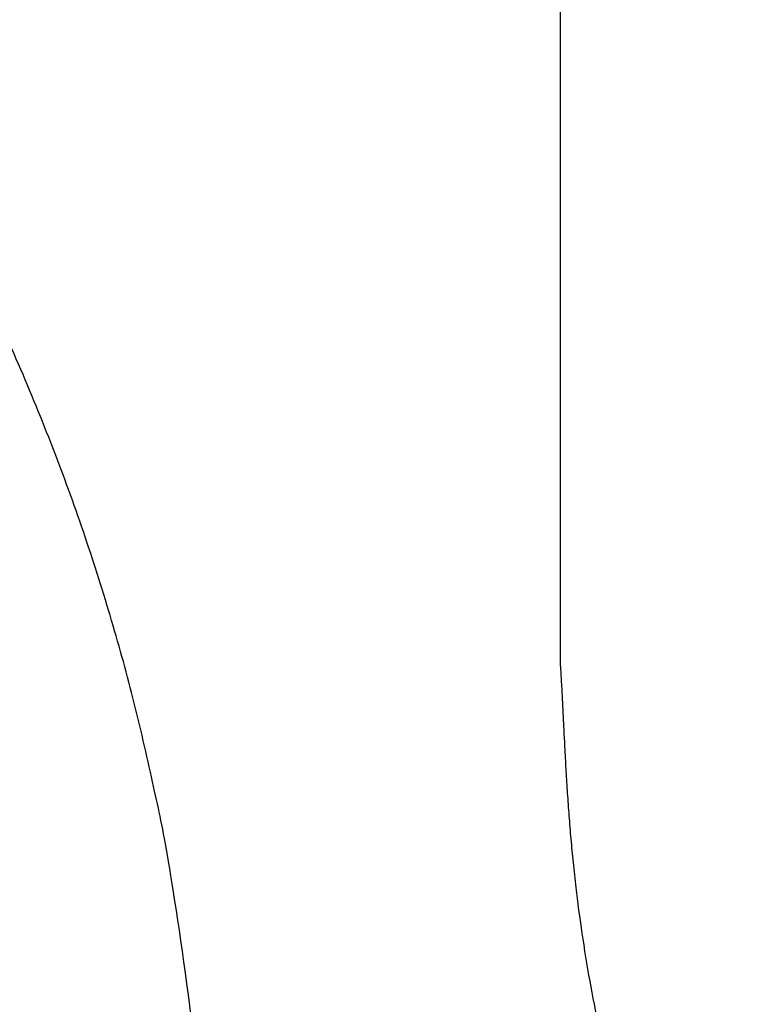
# Model space of a CAD drawing. Header units: inches. Extents: x 24 to 1128, y -74 to 748.
# Tile 318 of 557: x 590.396 to 591.054, y 228.596 to 229.468. Entities that reach past the tile are written whole.
import ezdxf

# ---------------------------------------------------------------- set-up
doc = ezdxf.new("R2010")
doc.units = ezdxf.units.IN
doc.header["$LTSCALE"] = 32
doc.header["$MEASUREMENT"] = 0
doc.layers.add('Visible (ANSI)', color=7, linetype='Continuous', lineweight=30)

msp = doc.modelspace()

# ---------------------------------------------------------------- linework, layer by layer
at = {"layer": 'Visible (ANSI)'}
msp.add_line((590.87479, 231.39753), (590.87479, 228.89808), dxfattribs=at)
for points, knots in [([(590.55217, 232.2926), (590.19888, 232.64746), (590.08265, 232.70058), (589.83065, 232.9027), (589.26904, 233.16849), (588.78495, 233.31255), (588.43486, 233.38117), (587.92352, 233.41799), (587.54334, 233.39663), (587.29549, 233.3652), (586.71671, 233.24382), (585.75286, 232.69557), (585.35659, 232.0192), (585.16963, 231.39974), (585.14485, 230.64136), (585.41695, 229.9699), (585.71541, 229.53328), (586.56663, 228.99208), (586.95875, 228.85924), (587.65325, 228.63493), (588.07019, 228.44552), (588.21788, 228.3525), (588.32307, 228.26959), (588.35162, 228.10006), (588.30702, 227.95469), (588.15513, 227.80874), (587.70687, 227.73973), (587.47404, 227.80135), (587.11578, 227.91506), (586.68622, 228.11637), (586.32641, 228.39381), (586.1567, 228.59611), (585.95185, 228.81035)], [0, 0, 0, 0, 0, 0.074085, 0.10269, 0.133689, 0.16679, 0.198605, 0.227525, 0.257011, 0.291036, 0.329253, 0.371353, 0.415239, 0.455898, 0.494781, 0.535382, 0.575034, 0.615343, 0.653819, 0.685392, 0.711703, 0.732004, 0.749282, 0.767325, 0.789255, 0.813362, 0.840082, 0.86874, 0.896879, 0.925496, 1, 1, 1, 1, 1]), ([(584.78633, 227.09196), (585.11, 226.84877), (585.37312, 226.38759), (586.67498, 225.88725), (587.53668, 225.75975), (588.54822, 225.82695), (589.22366, 226.13742), (589.9724, 226.57737), (590.4475, 227.44157), (590.54721, 227.89914), (590.58757, 228.32828), (590.5127, 229.10245), (589.98977, 229.8641), (589.53042, 230.13927), (589.21602, 230.34927), (588.48323, 230.59753), (588.14957, 230.73285), (587.72948, 230.88567), (587.59765, 230.96259), (587.42558, 231.06274), (587.39123, 231.20559), (587.41053, 231.30716), (587.47182, 231.41026), (587.64471, 231.47399), (587.88518, 231.50928), (588.06481, 231.50697), (588.4942, 231.40607), (588.9558, 231.18691), (589.2176, 230.94266), (589.41883, 230.72191), (589.5274, 230.61532)], [0, 0, 0, 0, 0, 0.107991, 0.154721, 0.201249, 0.247092, 0.294045, 0.337268, 0.377117, 0.415859, 0.454911, 0.494638, 0.534662, 0.574373, 0.610521, 0.645386, 0.677292, 0.703632, 0.725706, 0.744086, 0.761302, 0.778538, 0.797356, 0.818035, 0.842792, 0.870677, 0.899937, 0.930619, 1, 1, 1, 1, 1]), ([(590.87479, 228.89808), (590.88202, 228.79574), (590.87666, 228.57904), (591.01127, 228.22038), (591.23989, 227.83642), (591.64856, 227.49857), (592.13238, 227.31349), (592.35836, 227.31037), (592.62505, 227.30832)], [-1, -1, -1, -1, -1, -0.731413, -0.604115, -0.468846, -0.333858, 0, 0, 0, 0, 0])]:
    msp.add_open_spline(points, degree=4, knots=knots, dxfattribs=at)

doc.saveas('drawing.dxf')
